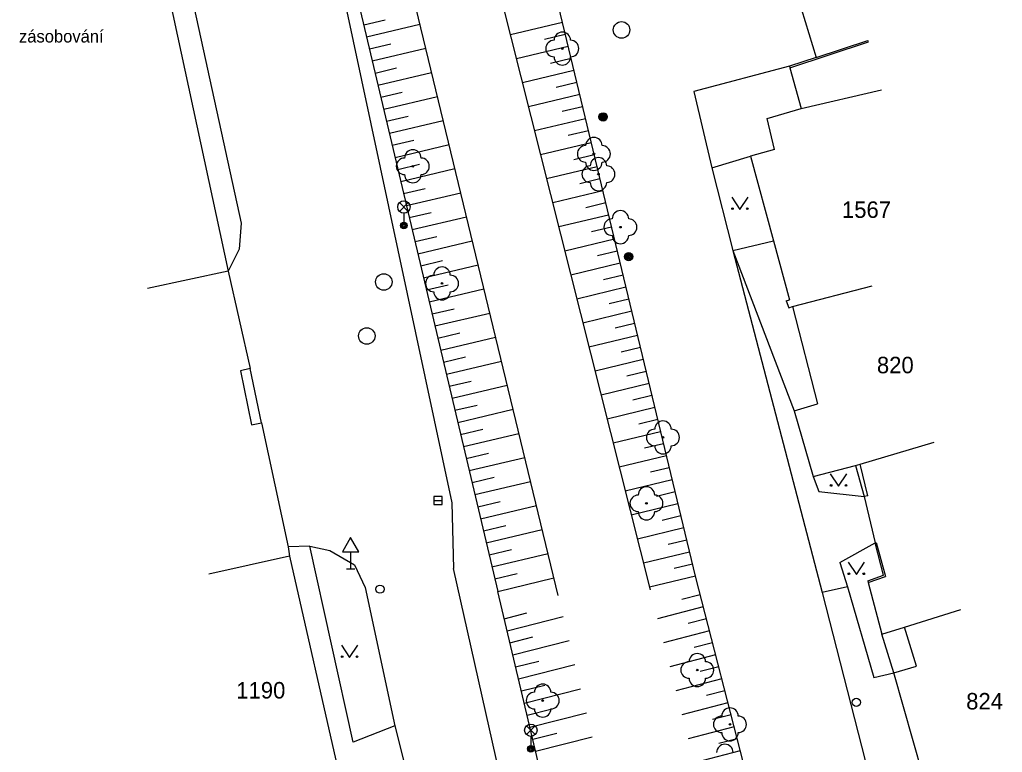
# Model space of a CAD drawing. Extents: x -539515 to -538098, y -1182060 to -1180157.
# Drawn here: x -539059.5 to -538999.9, y -1180485.6 to -1180441.2 of the extents above; entities that cross this region are included whole.
import ezdxf

# ---------------------------------------------------------------- set-up
doc = ezdxf.new("R2010")
doc.units = 0
for name, color, linetype in [('Vrstva 10', 7, 'Continuous'), ('Vrstva 11', 7, 'Continuous'), ('Vrstva 14', 7, 'Continuous'), ('Vrstva 15', 7, 'Continuous'), ('Vrstva 22', 7, 'Continuous'), ('Vrstva 25', 7, 'Continuous'), ('Vrstva 27', 7, 'Continuous'), ('Vrstva 28', 7, 'Continuous'), ('Vrstva 33', 7, 'Continuous'), ('Vrstva 34', 7, 'Continuous'), ('Vrstva 36', 7, 'Continuous'), ('Vrstva 41', 7, 'Continuous'), ('Vrstva 47', 7, 'Continuous'), ('Vrstva 5', 7, 'Continuous'), ('Vrstva 7', 7, 'Continuous'), ('Vrstva 8', 7, 'Continuous')]:
    doc.layers.add(name, color=color, linetype=linetype)

msp = doc.modelspace()

# ---------------------------------------------------------------- linework, layer by layer
at = {"layer": 'Vrstva 10'}
for p, q in [((-539052.959, -1180421.847), (-539046.04, -1180453.51)), ((-539040.64, -1180435.98), (-539033.26, -1180470.44)), ((-539012.8, -1180444), (-539018.6, -1180445.531)), ((-539018.6, -1180445.53), (-539017.52, -1180450.16)), ((-539017.52, -1180450.16), (-539016.23, -1180455.17)), ((-539046.04, -1180453.51), (-539046.15, -1180455.08)), ((-539046.15, -1180455.08), (-539046.82, -1180456.41)), ((-539016.23, -1180455.17), (-539010.82, -1180475.89)), ((-539046.82, -1180456.41), (-539045.49, -1180462.32)), ((-539044.81, -1180465.61), (-539043.19, -1180473.11)), ((-539033.26, -1180470.44), (-539033.17, -1180474.42)), ((-539041.87, -1180473.08), (-539043.19, -1180473.11)), ((-539043.19, -1180473.11), (-539043.11, -1180473.68)), ((-539041.87, -1180473.08), (-539040.66, -1180473.34)), ((-539040.66, -1180473.34), (-539039.16, -1180474.21)), ((-539039.16, -1180474.21), (-539038.51, -1180475.57)), ((-539028.56, -1180494.92), (-539033.17, -1180474.42)), ((-539038.51, -1180475.57), (-539036.73, -1180483.96)), ((-539010.82, -1180475.89), (-539007.75, -1180487.88)), ((-539036.73, -1180483.96), (-539035.73, -1180487.9))]:
    msp.add_line(p, q, dxfattribs=at)
at = {"layer": 'Vrstva 11'}
for p, q in [((-539017.52, -1180450.16), (-539015.17, -1180449.45)), ((-539016.23, -1180455.17), (-539013.78, -1180454.57)), ((-539016.23, -1180455.17), (-539012.53, -1180464.87)), ((-539011.36, -1180468.859), (-539011.02, -1180469.77)), ((-539011.02, -1180469.77), (-539008.28, -1180470.07)), ((-539039.24, -1180484.95), (-539041.87, -1180473.08)), ((-539009.76, -1180474.06), (-539007.62, -1180472.87)), ((-539009.76, -1180474.06), (-539009.29, -1180475.53)), ((-539009.29, -1180475.53), (-539010.82, -1180475.89)), ((-539009.29, -1180475.53), (-539007.69, -1180481.03)), ((-539007.69, -1180481.03), (-539006.48, -1180480.75)), ((-539036.73, -1180483.96), (-539039.24, -1180484.95))]:
    msp.add_line(p, q, dxfattribs=at)
at = {"layer": 'Vrstva 14'}
for p, q in [((-539032.443, -1180431.289), (-539021.25, -1180475.719)), ((-539026.82, -1180476.07), (-539037.301, -1180432.781)), ((-539018.51, -1180474.89), (-539028.45, -1180433.51)), ((-539040.16, -1180434.92), (-539030.48, -1180475.83)), ((-539012.048, -1180500), (-539018.51, -1180474.89)), ((-539026.11, -1180494.28), (-539030.48, -1180475.83))]:
    msp.add_line(p, q, dxfattribs=at)
at = {"layer": 'Vrstva 15'}
for p, q in [((-539038.606, -1180441.491), (-539037.314, -1180441.185)), ((-539038.433, -1180442.22), (-539035.201, -1180441.456)), ((-539026.568, -1180441.345), (-539029.719, -1180442.102)), ((-539026.392, -1180442.074), (-539027.65, -1180442.376)), ((-539038.26, -1180442.95), (-539036.966, -1180442.644)), ((-539038.087, -1180443.68), (-539034.848, -1180442.913)), ((-539026.217, -1180442.804), (-539029.352, -1180443.557)), ((-539026.042, -1180443.533), (-539027.293, -1180443.833)), ((-539037.915, -1180444.41), (-539036.617, -1180444.103)), ((-539037.742, -1180445.14), (-539034.495, -1180444.372)), ((-539025.867, -1180444.262), (-539028.986, -1180445.012)), ((-539025.692, -1180444.991), (-539026.936, -1180445.29)), ((-539037.569, -1180445.87), (-539036.269, -1180445.562)), ((-539025.517, -1180445.721), (-539028.62, -1180446.466)), ((-539037.397, -1180446.599), (-539034.142, -1180445.829)), ((-539025.341, -1180446.45), (-539026.579, -1180446.747)), ((-539037.224, -1180447.329), (-539035.92, -1180447.021)), ((-539037.051, -1180448.059), (-539033.789, -1180447.287)), ((-539025.166, -1180447.179), (-539028.253, -1180447.921)), ((-539024.991, -1180447.908), (-539026.223, -1180448.204)), ((-539036.879, -1180448.789), (-539035.572, -1180448.48)), ((-539036.706, -1180449.519), (-539033.436, -1180448.745)), ((-539024.816, -1180448.638), (-539027.887, -1180449.375)), ((-539036.533, -1180450.249), (-539035.224, -1180449.939)), ((-539024.641, -1180449.367), (-539025.866, -1180449.661)), ((-539036.36, -1180450.979), (-539033.083, -1180450.203)), ((-539024.466, -1180450.096), (-539027.52, -1180450.83)), ((-539024.29, -1180450.825), (-539025.509, -1180451.118)), ((-539036.188, -1180451.708), (-539034.875, -1180451.398)), ((-539036.015, -1180452.438), (-539032.73, -1180451.661)), ((-539024.115, -1180451.555), (-539027.154, -1180452.284)), ((-539023.94, -1180452.284), (-539025.152, -1180452.575)), ((-539035.842, -1180453.168), (-539034.527, -1180452.857)), ((-539035.67, -1180453.898), (-539032.377, -1180453.119)), ((-539023.765, -1180453.013), (-539026.787, -1180453.739)), ((-539023.59, -1180453.743), (-539024.795, -1180454.032)), ((-539035.497, -1180454.628), (-539034.178, -1180454.316)), ((-539035.324, -1180455.358), (-539032.024, -1180454.577)), ((-539023.415, -1180454.472), (-539026.421, -1180455.194)), ((-539023.239, -1180455.201), (-539024.439, -1180455.489)), ((-539035.151, -1180456.087), (-539033.83, -1180455.775)), ((-539034.979, -1180456.817), (-539031.671, -1180456.035)), ((-539023.064, -1180455.93), (-539026.054, -1180456.649)), ((-539022.889, -1180456.66), (-539024.082, -1180456.946)), ((-539034.806, -1180457.547), (-539033.481, -1180457.234)), ((-539034.633, -1180458.277), (-539031.318, -1180457.492)), ((-539022.714, -1180457.389), (-539025.688, -1180458.103)), ((-539022.539, -1180458.118), (-539023.725, -1180458.403)), ((-539034.461, -1180459.007), (-539033.133, -1180458.693)), ((-539022.364, -1180458.847), (-539025.321, -1180459.558)), ((-539034.288, -1180459.737), (-539030.965, -1180458.95)), ((-539022.188, -1180459.577), (-539023.368, -1180459.86)), ((-539034.115, -1180460.467), (-539032.784, -1180460.152)), ((-539033.942, -1180461.196), (-539030.612, -1180460.408)), ((-539022.013, -1180460.306), (-539024.955, -1180461.012)), ((-539021.838, -1180461.035), (-539023.012, -1180461.317)), ((-539033.77, -1180461.926), (-539032.436, -1180461.611)), ((-539021.663, -1180461.764), (-539024.588, -1180462.467)), ((-539033.597, -1180462.656), (-539030.259, -1180461.866)), ((-539021.488, -1180462.494), (-539022.655, -1180462.774)), ((-539033.424, -1180463.386), (-539032.088, -1180463.07)), ((-539033.252, -1180464.116), (-539029.906, -1180463.324)), ((-539021.313, -1180463.223), (-539024.222, -1180463.921)), ((-539021.137, -1180463.952), (-539022.298, -1180464.231)), ((-539033.079, -1180464.846), (-539031.739, -1180464.528)), ((-539032.906, -1180465.575), (-539029.553, -1180464.782)), ((-539020.962, -1180464.681), (-539023.856, -1180465.376)), ((-539020.787, -1180465.411), (-539021.941, -1180465.688)), ((-539032.733, -1180466.305), (-539031.391, -1180465.988)), ((-539032.561, -1180467.035), (-539029.2, -1180466.24)), ((-539020.612, -1180466.14), (-539023.489, -1180466.831)), ((-539020.437, -1180466.869), (-539021.584, -1180467.145)), ((-539032.388, -1180467.765), (-539031.042, -1180467.447)), ((-539032.215, -1180468.495), (-539028.847, -1180467.698)), ((-539020.262, -1180467.598), (-539023.123, -1180468.286)), ((-539020.086, -1180468.328), (-539021.228, -1180468.602)), ((-539032.043, -1180469.225), (-539030.694, -1180468.905)), ((-539031.87, -1180469.954), (-539028.494, -1180469.156)), ((-539019.911, -1180469.057), (-539022.756, -1180469.74)), ((-539019.736, -1180469.786), (-539020.871, -1180470.059)), ((-539031.697, -1180470.684), (-539030.345, -1180470.364)), ((-539031.524, -1180471.414), (-539028.141, -1180470.613)), ((-539019.561, -1180470.515), (-539022.39, -1180471.195)), ((-539019.386, -1180471.245), (-539020.514, -1180471.516)), ((-539031.352, -1180472.144), (-539029.997, -1180471.823)), ((-539019.211, -1180471.974), (-539022.023, -1180472.65)), ((-539031.179, -1180472.874), (-539027.788, -1180472.072)), ((-539019.035, -1180472.703), (-539020.157, -1180472.973)), ((-539031.006, -1180473.604), (-539029.648, -1180473.282)), ((-539030.834, -1180474.334), (-539027.435, -1180473.529)), ((-539018.86, -1180473.432), (-539021.657, -1180474.104)), ((-539018.685, -1180474.162), (-539019.801, -1180474.43)), ((-539030.661, -1180475.063), (-539029.3, -1180474.741)), ((-539018.51, -1180474.891), (-539021.29, -1180475.559)), ((-539030.48, -1180475.83), (-539027.082, -1180474.987)), ((-539018.217, -1180476.031), (-539019.326, -1180476.316)), ((-539030.092, -1180477.47), (-539028.716, -1180477.121)), ((-539029.919, -1180478.2), (-539026.515, -1180477.337)), ((-539018.03, -1180476.757), (-539020.804, -1180477.471)), ((-539017.843, -1180477.484), (-539018.953, -1180477.769)), ((-539017.656, -1180478.21), (-539020.434, -1180478.925)), ((-539029.746, -1180478.929), (-539028.354, -1180478.577)), ((-539029.573, -1180479.659), (-539026.165, -1180478.795)), ((-539017.469, -1180478.936), (-539018.581, -1180479.223)), ((-539017.282, -1180479.663), (-539020.064, -1180480.378)), ((-539029.4, -1180480.389), (-539027.993, -1180480.032)), ((-539029.227, -1180481.119), (-539025.814, -1180480.254)), ((-539017.095, -1180480.389), (-539018.208, -1180480.676)), ((-539029.054, -1180481.849), (-539027.631, -1180481.488)), ((-539016.908, -1180481.115), (-539019.694, -1180481.832)), ((-539028.881, -1180482.579), (-539025.463, -1180481.712)), ((-539016.721, -1180481.842), (-539017.836, -1180482.129)), ((-539016.534, -1180482.568), (-539019.323, -1180483.286)), ((-539028.709, -1180483.309), (-539027.269, -1180482.944)), ((-539028.536, -1180484.039), (-539025.112, -1180483.171)), ((-539016.347, -1180483.294), (-539017.464, -1180483.582)), ((-539028.363, -1180484.769), (-539026.908, -1180484.4)), ((-539016.16, -1180484.021), (-539018.953, -1180484.739)), ((-539028.19, -1180485.499), (-539024.762, -1180484.629)), ((-539015.973, -1180484.747), (-539017.091, -1180485.035)), ((-539015.787, -1180485.473), (-539018.583, -1180486.193))]:
    msp.add_line(p, q, dxfattribs=at)
at = {"layer": 'Vrstva 22'}
for centre in [(-539026.57, -1180442.93), (-539024.66, -1180449.31), (-539035.63, -1180450.06), (-539024.38, -1180450.539), (-539023.05, -1180453.75), (-539033.86, -1180457.16), (-539020.47, -1180466.49), (-539021.47, -1180470.48), (-539018.39, -1180480.58), (-539027.76, -1180482.43), (-539016.41, -1180483.87)]:
    msp.add_circle(centre, 0.05, dxfattribs=at)
for centre, start, end in [((-539026.57, -1180442.43), 0, 180), ((-539027.07, -1180442.93), 90, 270), ((-539026.07, -1180442.93), 270, 90), ((-539026.57, -1180443.43), 180, 0), ((-539024.66, -1180448.81), 0, 180), ((-539035.63, -1180449.56), 0, 180), ((-539025.16, -1180449.31), 90, 270), ((-539024.16, -1180449.31), 270, 90), ((-539036.13, -1180450.06), 90, 270), ((-539035.13, -1180450.06), 270, 90), ((-539024.66, -1180449.81), 180, 0), ((-539024.38, -1180450.039), 0, 180), ((-539024.88, -1180450.539), 90, 270), ((-539023.88, -1180450.539), 270, 90), ((-539035.63, -1180450.56), 180, 0), ((-539024.38, -1180451.039), 180, 0), ((-539023.05, -1180453.25), 0, 180), ((-539023.55, -1180453.75), 90, 270), ((-539022.55, -1180453.75), 270, 90), ((-539023.05, -1180454.25), 180, 0), ((-539033.86, -1180456.66), 0, 180), ((-539034.36, -1180457.16), 90, 270), ((-539033.36, -1180457.16), 270, 90), ((-539033.86, -1180457.66), 180, 0), ((-539020.97, -1180466.49), 90, 270), ((-539020.47, -1180465.99), 0, 180), ((-539019.97, -1180466.49), 270, 90), ((-539020.47, -1180466.99), 180, 0), ((-539021.47, -1180469.98), 0, 180), ((-539021.97, -1180470.48), 90, 270), ((-539020.97, -1180470.48), 270, 90), ((-539021.47, -1180470.98), 180, 0), ((-539018.39, -1180480.08), 0, 180), ((-539018.89, -1180480.58), 90, 270), ((-539017.89, -1180480.58), 270, 90), ((-539027.76, -1180481.93), 0, 180), ((-539018.39, -1180481.08), 180, 0), ((-539028.26, -1180482.43), 90, 270), ((-539027.26, -1180482.43), 270, 90), ((-539027.76, -1180482.93), 180, 0), ((-539016.41, -1180483.37), 0, 180), ((-539016.91, -1180483.87), 90, 270), ((-539015.91, -1180483.87), 270, 90), ((-539016.41, -1180484.37), 180, 0), ((-539016.72, -1180485.58), 0, 180)]:
    msp.add_arc(centre, 0.5, start, end, dxfattribs=at)
at = {"layer": 'Vrstva 25'}
for centre, radius in [((-539024.1, -1180447.07), 0.25), ((-539024.1, -1180447.07), 0.2), ((-539024.1, -1180447.07), 0.15), ((-539024.1, -1180447.07), 0.1), ((-539024.1, -1180447.07), 0.05), ((-539022.55, -1180455.539), 0.25), ((-539022.55, -1180455.539), 0.2), ((-539022.55, -1180455.539), 0.15), ((-539022.55, -1180455.539), 0.1), ((-539022.55, -1180455.539), 0.05)]:
    msp.add_circle(centre, radius, dxfattribs=at)
at = {"layer": 'Vrstva 27'}
msp.add_line((-539034.35, -1180470.31), (-539033.85, -1180470.31), dxfattribs=at)
msp.add_lwpolyline([(-539034.35, -1180470.56), (-539033.85, -1180470.56), (-539033.85, -1180470.06), (-539034.35, -1180470.06)], close=True, dxfattribs=at)
for centre in [(-539022.98, -1180441.8), (-539037.39, -1180457.07), (-539038.42, -1180460.34)]:
    msp.add_circle(centre, 0.5, dxfattribs=at)
at = {"layer": 'Vrstva 28'}
for centre in [(-539037.62, -1180475.68), (-539008.75, -1180482.539)]:
    msp.add_circle(centre, 0.25, dxfattribs=at)
at = {"layer": 'Vrstva 33'}
for p, q in [((-539036.434, -1180452.791), (-539035.906, -1180452.261)), ((-539036.434, -1180452.261), (-539035.906, -1180452.791)), ((-539036.17, -1180452.9), (-539036.17, -1180453.65)), ((-539028.744, -1180484.491), (-539028.216, -1180483.961)), ((-539028.744, -1180483.961), (-539028.216, -1180484.491)), ((-539028.48, -1180484.6), (-539028.48, -1180485.35))]:
    msp.add_line(p, q, dxfattribs=at)
for centre, radius in [((-539036.17, -1180452.526), 0.375), ((-539036.17, -1180453.651), 0.2), ((-539036.17, -1180453.651), 0.145), ((-539036.17, -1180453.651), 0.0876), ((-539028.48, -1180484.226), 0.375), ((-539028.48, -1180485.351), 0.2), ((-539028.48, -1180485.351), 0.145), ((-539028.48, -1180485.351), 0.0876)]:
    msp.add_circle(centre, radius, dxfattribs=at)
at = {"layer": 'Vrstva 34'}
for p, q in [((-539039.4, -1180473.424), (-539039.4, -1180474.44)), ((-539039.65, -1180474.44), (-539039.15, -1180474.44))]:
    msp.add_line(p, q, dxfattribs=at)
msp.add_lwpolyline([(-539039.9, -1180473.424), (-539038.9, -1180473.424), (-539039.4, -1180472.556)], close=True, dxfattribs=at)
at = {"layer": 'Vrstva 36'}
for points in [[(-539016.308, -1180451.93), (-539015.808, -1180452.68), (-539015.308, -1180451.93)], [(-539010.331, -1180468.695), (-539009.831, -1180469.445), (-539009.331, -1180468.695)], [(-539009.253, -1180474.047), (-539008.753, -1180474.797), (-539008.253, -1180474.047)], [(-539039.962, -1180479.07), (-539039.462, -1180479.82), (-539038.962, -1180479.07)]]:
    msp.add_lwpolyline(points, dxfattribs=at)
for centre in [(-539016.258, -1180452.63), (-539015.359, -1180452.63), (-539010.281, -1180469.395), (-539009.382, -1180469.395), (-539009.203, -1180474.747), (-539008.304, -1180474.747), (-539039.912, -1180479.77), (-539039.013, -1180479.77)]:
    msp.add_circle(centre, 0.05, dxfattribs=at)
at = {"layer": 'Vrstva 5'}
for p, q in [((-539054.01, -1180422.97), (-539046.82, -1180456.41)), ((-539012.1, -1180446.56), (-539007.231, -1180445.422)), ((-539014.15, -1180447.16), (-539012.1, -1180446.56)), ((-539013.71, -1180449.05), (-539014.15, -1180447.16)), ((-539013.71, -1180449.05), (-539015.17, -1180449.45)), ((-539015.17, -1180449.45), (-539013.78, -1180454.57)), ((-539013.78, -1180454.57), (-539012.806, -1180458.156)), ((-539046.82, -1180456.41), (-539051.708, -1180457.461)), ((-539012.628, -1180458.547), (-539007.787, -1180457.297)), ((-539013, -1180458.219), (-539012.806, -1180458.156)), ((-539013, -1180458.219), (-539012.84, -1180458.641)), ((-539012.84, -1180458.641), (-539012.628, -1180458.547)), ((-539012.628, -1180458.547), (-539011.1, -1180464.461)), ((-539012.53, -1180464.87), (-539011.1, -1180464.461)), ((-539012.53, -1180464.87), (-539011.36, -1180468.859)), ((-539008.53, -1180468.108), (-539004.03, -1180466.781)), ((-539011.36, -1180468.859), (-539008.8, -1180468.19)), ((-539008.8, -1180468.19), (-539008.53, -1180468.108)), ((-539043.11, -1180473.68), (-539047.988, -1180474.773)), ((-539043.11, -1180473.68), (-539039.78, -1180488.31)), ((-539005.837, -1180477.983), (-539002.425, -1180476.922)), ((-539007.2, -1180478.41), (-539005.837, -1180477.983)), ((-539006.48, -1180480.75), (-539007.2, -1180478.41)), ((-539005.103, -1180480.344), (-539005.837, -1180477.983)), ((-539006.48, -1180480.75), (-539005.103, -1180480.344)), ((-539004.67, -1180487.07), (-539006.48, -1180480.75))]:
    msp.add_line(p, q, dxfattribs=at)
at = {"layer": 'Vrstva 7'}
for p, q in [((-539011.18, -1180443.461), (-539008.05, -1180442.438)), ((-539011.18, -1180443.461), (-539012.8, -1180444)), ((-539045.49, -1180462.32), (-539046.079, -1180462.445)), ((-539046.079, -1180462.445), (-539045.399, -1180465.734)), ((-539044.81, -1180465.609), (-539045.49, -1180462.32)), ((-539045.399, -1180465.734), (-539044.81, -1180465.609)), ((-539008.8, -1180468.19), (-539008.28, -1180470.07)), ((-539008.053, -1180470.016), (-539008.53, -1180468.108)), ((-539008.053, -1180470.016), (-539008.28, -1180470.07)), ((-539007.62, -1180472.87), (-539007.552, -1180472.852)), ((-539007.11, -1180474.84), (-539007.62, -1180472.87)), ((-539007.552, -1180472.852), (-539006.99, -1180474.906)), ((-539008.06, -1180475.17), (-539007.11, -1180474.84)), ((-539008.034, -1180475.269), (-539006.99, -1180474.906))]:
    msp.add_line(p, q, dxfattribs=at)
msp.add_lwpolyline([(-539012.776, -1180444.087), (-539008.02, -1180442.531), (-539008.05, -1180442.438)], dxfattribs=at)
at = {"layer": 'Vrstva 8'}
for p, q in [((-539012.32, -1180439.742), (-539011.18, -1180443.461)), ((-539008.28, -1180470.07), (-539007.62, -1180472.87))]:
    msp.add_line(p, q, dxfattribs=at)
for points in [[(-539012.8, -1180444), (-539012.776, -1180444.087), (-539012.1, -1180446.56)], [(-539008.06, -1180475.17), (-539008.034, -1180475.269), (-539007.2, -1180478.41)]]:
    msp.add_lwpolyline(points, dxfattribs=at)

# ---------------------------------------------------------------- texts
at = {"layer": 'Vrstva 41'}
msp.add_text('zásobování', height=0.75, dxfattribs=at).set_placement((-539059.497, -1180442.563))
at = {"layer": 'Vrstva 47'}
for s, p in [('1567', (-539009.626, -1180453.188)), ('820', (-539007.507, -1180462.602)), ('1190', (-539046.329, -1180482.305)), ('824', (-539002.097, -1180482.969))]:
    msp.add_text(s, height=1, dxfattribs=at).set_placement(p)

doc.saveas('drawing.dxf')
